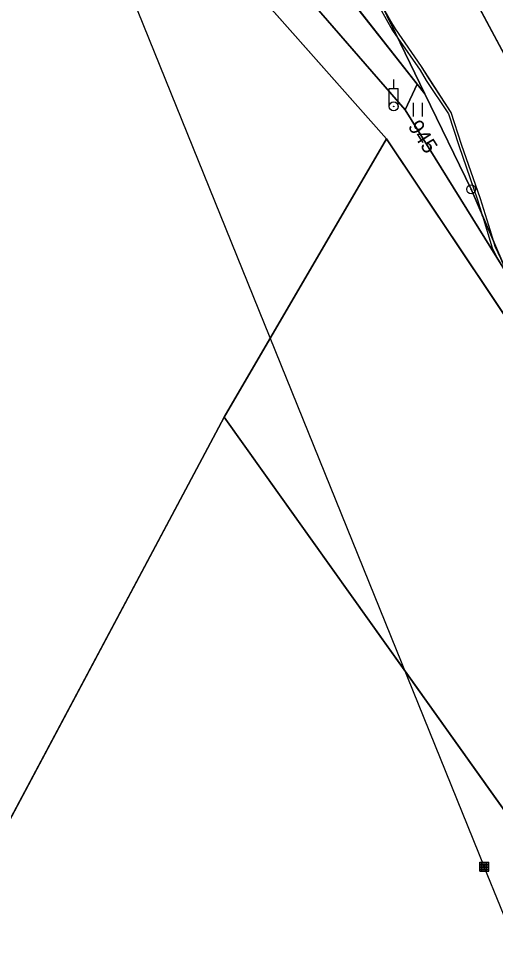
# Model space of a CAD drawing. Extents: x -689422 to -685210, y -987725 to -982160.
# Drawn here: x -687694.5 to -687641.4, y -985524.1 to -985421.5 of the extents above; entities that cross this region are included whole.
import ezdxf

# ---------------------------------------------------------------- set-up
doc = ezdxf.new("R2010")
doc.units = 0
for name, color, linetype in [('KN_Hranice_parcel', 7, 'Continuous'), ('KN_Parcelni cisla', 7, 'Continuous'), ('KN_Polygon parcely', 7, 'Continuous'), ('KN_Pozemkove predmety', 7, 'Continuous'), ('KN_POZEMKY_ORNA PUDA', 7, 'Continuous'), ('KN_POZEMKY_OSTATNI PLOCHA', 7, 'Continuous'), ('KN_POZEMKY_TTP', 7, 'Continuous'), ('KN_VYUZITI_17_ostatni plocha_ostatni komunikace', 7, 'Continuous'), ('KN_Věcná břemena k části', 7, 'Continuous'), ('KN_Značky bodu BP', 7, 'Continuous'), ('KN_Značky kultur', 7, 'Continuous')]:
    doc.layers.add(name, color=color, linetype=linetype)

msp = doc.modelspace()

# ---------------------------------------------------------------- linework, layer by layer
at = {"layer": 'KN_Hranice_parcel'}
for p, q in [((-687683.13, -985386.81), (-687650.12, -985428.83)), ((-687685.82, -985392.16), (-687651.47, -985431.68)), ((-687653.53, -985434.91), (-687688.91, -985395.01)), ((-687649.27, -985429.92), (-687654.21, -985419.73)), ((-687650.12, -985428.83), (-687651.47, -985431.68)), ((-687649.27, -985429.92), (-687650.12, -985428.83)), ((-687644.12, -985440.53), (-687649.27, -985429.92)), ((-687651.47, -985431.68), (-687639.94, -985450.28)), ((-687653.53, -985434.91), (-687671.62, -985465.89)), ((-687634, -985464.12), (-687653.53, -985434.91)), ((-687639.94, -985450.28), (-687644.12, -985440.53)), ((-687671.62, -985465.89), (-687704.48, -985527.55)), ((-687671.62, -985465.89), (-687593.41, -985575.59))]:
    msp.add_line(p, q, dxfattribs=at)
msp.add_lwpolyline([(-687636.41, -985433.71), (-687638.15, -985429.81), (-687656.35, -985395.74)], dxfattribs=at)
at = {"layer": 'KN_Polygon parcely'}
for points in [[(-687744.93, -985332.23), (-687726.97, -985353.78), (-687688.91, -985395.01), (-687653.53, -985434.91), (-687634, -985464.12), (-687639.94, -985450.28), (-687651.47, -985431.68), (-687685.82, -985392.16), (-687722.2, -985352.7), (-687724.54, -985350.14), (-687741.32, -985330.42)], [(-687698.39, -985334.89), (-687690.18, -985350.53), (-687680.11, -985371.33), (-687678.29, -985374.8), (-687668.21, -985394.04), (-687654.21, -985419.73), (-687649.27, -985429.92), (-687644.12, -985440.53), (-687639.94, -985450.28), (-687623.54, -985475.53), (-687609.65, -985496.92), (-687619.67, -985471.21), (-687636.41, -985433.71), (-687638.15, -985429.81), (-687656.35, -985395.74), (-687660.18, -985388.57), (-687673.49, -985362.88), (-687676.04, -985357.61), (-687678.56, -985352.38), (-687688.04, -985332.02)]]:
    msp.add_lwpolyline(points, dxfattribs=at)
for points in [[(-687738.69, -985389.37), (-687736.15, -985391.81), (-687743.63, -985407.13), (-687755.57, -985433.63), (-687764.93, -985454.87), (-687706.32, -985531.01), (-687704.48, -985527.55), (-687671.62, -985465.89), (-687653.53, -985434.91), (-687688.91, -985395.01), (-687726.97, -985353.78)], [(-687683.13, -985386.81), (-687650.12, -985428.83), (-687649.27, -985429.92), (-687654.21, -985419.73), (-687668.21, -985394.04), (-687678.29, -985374.8)], [(-687612.48, -985414.52), (-687637.78, -985385.54), (-687642.75, -985385.01), (-687656.35, -985395.74), (-687638.15, -985429.81), (-687636.41, -985433.71)], [(-687685.82, -985392.16), (-687651.47, -985431.68), (-687650.12, -985428.83), (-687683.13, -985386.81)], [(-687639.94, -985450.28), (-687644.12, -985440.53), (-687649.27, -985429.92), (-687650.12, -985428.83), (-687651.47, -985431.68)], [(-687606.65, -985532.39), (-687621.09, -985497.58), (-687634, -985464.12), (-687653.53, -985434.91), (-687671.62, -985465.89), (-687593.41, -985575.59), (-687590.46, -985569.81), (-687592.21, -985566.39), (-687595.89, -985557.7), (-687600.87, -985543.3)], [(-687600.53, -985589.56), (-687593.41, -985575.59), (-687671.62, -985465.89), (-687704.48, -985527.55), (-687626.33, -985627.38)]]:
    msp.add_lwpolyline(points, close=True, dxfattribs=at)
at = {"layer": 'KN_Pozemkove predmety'}
for p, q in [((-687687.8, -985404.45), (-687642.67, -985515.89)), ((-687652.74, -985429.31), (-687652.74, -985428.31)), ((-687653.24, -985429.31), (-687652.24, -985429.31)), ((-687653.24, -985431.31), (-687653.24, -985429.31)), ((-687652.24, -985431.31), (-687652.24, -985429.31)), ((-687643.17, -985515.39), (-687642.17, -985515.39)), ((-687643.17, -985516.39), (-687643.17, -985515.39)), ((-687643.17, -985515.59), (-687642.17, -985515.59)), ((-687643.17, -985515.79), (-687642.17, -985515.79)), ((-687642.97, -985516.39), (-687642.97, -985515.39)), ((-687642.77, -985516.39), (-687642.77, -985515.39)), ((-687642.57, -985516.39), (-687642.57, -985515.39)), ((-687642.37, -985516.39), (-687642.37, -985515.39)), ((-687642.17, -985516.39), (-687642.17, -985515.39)), ((-687643.17, -985515.99), (-687642.17, -985515.99)), ((-687643.17, -985516.19), (-687642.17, -985516.19)), ((-687643.17, -985516.39), (-687642.17, -985516.39)), ((-687551.92, -985739.69), (-687642.67, -985515.89))]:
    msp.add_line(p, q, dxfattribs=at)
for radius in [0.5, 0.0303]:
    msp.add_circle((-687652.74, -985431.31), radius, dxfattribs=at)
at = {"layer": 'KN_POZEMKY_ORNA PUDA'}
for p, q in [((-687650.12, -985428.83), (-687683.13, -985386.81)), ((-687638.15, -985429.81), (-687656.35, -985395.74)), ((-687654.21, -985419.73), (-687649.27, -985429.92)), ((-687649.27, -985429.92), (-687650.12, -985428.83))]:
    msp.add_line(p, q, dxfattribs=at)
at = {"layer": 'KN_POZEMKY_OSTATNI PLOCHA'}
for p, q in [((-687685.82, -985392.16), (-687651.47, -985431.68)), ((-687653.53, -985434.91), (-687688.91, -985395.01)), ((-687656.35, -985395.74), (-687638.15, -985429.81)), ((-687649.27, -985429.92), (-687654.21, -985419.73)), ((-687644.12, -985440.53), (-687649.27, -985429.92)), ((-687651.47, -985431.68), (-687639.94, -985450.28)), ((-687634, -985464.12), (-687653.53, -985434.91)), ((-687639.94, -985450.28), (-687644.12, -985440.53))]:
    msp.add_line(p, q, dxfattribs=at)
at = {"layer": 'KN_POZEMKY_TTP'}
for p, q in [((-687683.13, -985386.81), (-687650.12, -985428.83)), ((-687651.47, -985431.68), (-687685.82, -985392.16)), ((-687688.91, -985395.01), (-687653.53, -985434.91)), ((-687651.47, -985431.68), (-687650.12, -985428.83)), ((-687650.12, -985428.83), (-687651.47, -985431.68)), ((-687650.12, -985428.83), (-687649.27, -985429.92)), ((-687649.27, -985429.92), (-687644.12, -985440.53)), ((-687639.94, -985450.28), (-687651.47, -985431.68)), ((-687653.53, -985434.91), (-687671.62, -985465.89)), ((-687671.62, -985465.89), (-687653.53, -985434.91)), ((-687653.53, -985434.91), (-687634, -985464.12)), ((-687644.12, -985440.53), (-687639.94, -985450.28)), ((-687671.62, -985465.89), (-687704.48, -985527.55)), ((-687704.48, -985527.55), (-687671.62, -985465.89)), ((-687671.62, -985465.89), (-687593.41, -985575.59)), ((-687593.41, -985575.59), (-687671.62, -985465.89))]:
    msp.add_line(p, q, dxfattribs=at)
at = {"layer": 'KN_VYUZITI_17_ostatni plocha_ostatni komunikace'}
for p, q in [((-687685.82, -985392.16), (-687651.47, -985431.68)), ((-687653.53, -985434.91), (-687688.91, -985395.01)), ((-687656.35, -985395.74), (-687638.15, -985429.81)), ((-687649.27, -985429.92), (-687654.21, -985419.73)), ((-687644.12, -985440.53), (-687649.27, -985429.92)), ((-687651.47, -985431.68), (-687639.94, -985450.28)), ((-687634, -985464.12), (-687653.53, -985434.91)), ((-687639.94, -985450.28), (-687644.12, -985440.53))]:
    msp.add_line(p, q, dxfattribs=at)
at = {"layer": 'KN_Věcná břemena k části'}
for points in [[(-687656.92, -985415.69), (-687654.29, -985420.35), (-687652.86, -985422.88), (-687652.27, -985423.72), (-687654.06, -985420.04), (-687656.61, -985415.52), (-687659.15, -985410.66), (-687662.39, -985404.73), (-687660.64, -985408.56)], [(-687645.18, -985435.55), (-687646.33, -985432), (-687648.81, -985428.23), (-687649.65, -985426.87), (-687652.56, -985422.69), (-687653.05, -985421.83), (-687654.06, -985420.04), (-687652.27, -985423.72), (-687649.81, -985427.27), (-687649.11, -985428.42), (-687646.65, -985432.15), (-687645.51, -985435.67), (-687643.41, -985441.69), (-687642.9, -985443.39), (-687641.61, -985446.39), (-687642.17, -985444.57), (-687643.08, -985441.58)], [(-687643.41, -985441.69), (-687642.9, -985443.39), (-687641.61, -985446.39), (-687642.17, -985444.57), (-687643.08, -985441.58), (-687645.18, -985435.55), (-687646.33, -985432), (-687649.65, -985426.87), (-687652.56, -985422.69), (-687653.05, -985421.83), (-687654.06, -985420.04), (-687652.27, -985423.72), (-687649.81, -985427.27), (-687649.11, -985428.42), (-687646.65, -985432.15), (-687645.51, -985435.67)], [(-687640.81, -985448.24), (-687641.45, -985446.9), (-687641.61, -985446.39), (-687642.9, -985443.39), (-687642.87, -985443.47), (-687641.78, -985447.03), (-687641.2, -985448.25), (-687639.94, -985450.28)]]:
    msp.add_lwpolyline(points, close=True, dxfattribs=at)
at = {"layer": 'KN_Značky bodu BP'}
for radius in [0.5, 0.0303]:
    msp.add_circle((-687644.12, -985440.53), radius, dxfattribs=at)
at = {"layer": 'KN_Značky kultur'}
for p, q in [((-687650.54, -985432.42), (-687650.54, -985430.92)), ((-687649.54, -985432.42), (-687649.54, -985430.92))]:
    msp.add_line(p, q, dxfattribs=at)

# ---------------------------------------------------------------- texts
at = {"layer": 'KN_Parcelni cisla'}
msp.add_text('945', height=1.7, rotation=303, dxfattribs=at).set_placement((-687651.22, -985433.53))

doc.saveas('drawing.dxf')
